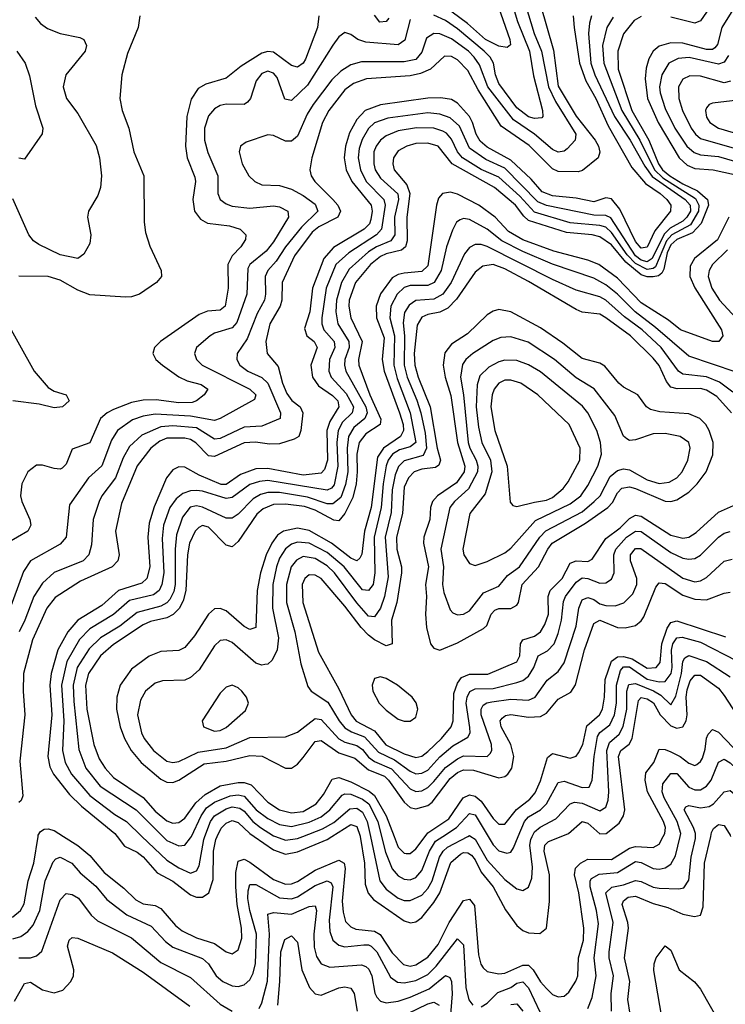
# Model space of a CAD drawing. Header units: inches. Extents: x 884549 to 1028252, y 526810 to 653624.
# Tile 548 of 656: x 960713 to 963093, y 619433 to 622757. Entities that reach past the tile are written whole.
import ezdxf

# ---------------------------------------------------------------- set-up
doc = ezdxf.new("R2010")
doc.units = ezdxf.units.IN
doc.header["$MEASUREMENT"] = 0
doc.layers.add('A9661', color=7, linetype='Continuous')
doc.layers.add('A9662', color=7, linetype='Continuous')

msp = doc.modelspace()

# ---------------------------------------------------------------- linework, layer by layer
at = {"layer": 'A9661', "color": 5}
for points, elevation in [([(960431.1, 620000), (960441.5, 619950), (960485.8, 619825.8), (960505.3, 619785.3), (960530.5, 619750.5), (960567.8, 619727.8), (960610, 619717.6), (960650, 619716.8), (960690, 619728.9), (960716.1, 619750), (960728.1, 619771.9), (960741.5, 619850), (960761.5, 619910), (960775.3, 620000)], 2280), ([(960861.7, 620000), (960910, 619969.4), (960950, 619935.1), (960997.9, 619877.9), (961064.8, 619824.8), (961105.4, 619785.4), (961130, 619772.6), (961170, 619766.3), (961190, 619757.1), (961238.8, 619698.8), (961261, 619681), (961310, 619657.8), (961370, 619639), (961410, 619610.7), (961430, 619603.7), (961450, 619616.8), (961463, 619657), (961461.8, 619690), (961446.4, 619770), (961442.3, 619830), (961442.2, 619877.8), (961450, 619916.6), (961470, 619923.3), (961490, 619913.3), (961570, 619854.1), (961610, 619839.1), (961630, 619839.9), (961650, 619847.5), (961710, 619885.8), (961790, 619919.8), (961807.7, 619910), (961811.6, 619891.6), (961801.5, 619781.5), (961803.9, 619743.9), (961812.5, 619712.5), (961830, 619694.4), (961846.9, 619686.9), (961910, 619680.5), (961929.4, 619669.4), (961970, 619606.9), (962007.7, 619567.7), (962030, 619562.4), (962050, 619566.6), (962090, 619591.9), (962125.2, 619634.8), (962162.5, 619710), (962210, 619783.4), (962230, 619788.7), (962247.1, 619767.1), (962260.4, 619600.4), (962268.4, 619568.4), (962276.3, 619556.3), (962290, 619544.3), (962330, 619536.1), (962350, 619538.5), (962410, 619565.7), (962430, 619565.1), (962445.8, 619550), (962470, 619509.7), (962490, 619487.1), (962510, 619467), (962530, 619458.3), (962550, 619461.2), (962566, 619474), (962588.7, 619511.3), (962595.6, 619530), (962598.5, 619590), (962615, 619650), (962616.5, 619690), (962599, 619810), (962584.6, 619870), (962587.6, 619892.4), (962604.9, 619910), (962630, 619923.2), (962710, 619922.6), (962770, 619960.4), (962790, 619965.6), (962850, 619962.2), (962870, 619973.9), (962884.1, 620000)], 2280), ([(961042, 620000), (961066.6, 619966.6), (961110, 619946.6), (961130, 619930.8), (961177, 619877), (961230, 619849), (961290, 619802.9), (961310, 619795), (961330, 619794.9), (961351.5, 619810), (961365.9, 619854.1), (961366.8, 619950), (961374.7, 619990), (961379.4, 620000)], 2320), ([(961125.8, 620000), (961210, 619919.9), (961250, 619894), (961290, 619876.5), (961310, 619883.3), (961319, 619901), (961334.7, 619990), (961338.4, 620000)], 2340), ([(961196.3, 620000), (961210, 619986.3), (961250, 619967.7), (961270, 619971), (961290, 619994.7), (961292.5, 620000)], 2360), ([(961503.8, 620000), (961570, 619954.2), (961610, 619939.7), (961650, 619947.9), (961750, 619990), (961766, 620000)], 2320), ([(961576.4, 620000), (961610, 619987.2), (961650, 619992.9), (961668.7, 620000)], 2340), ([(961861.5, 620000), (961876.9, 619910), (961878.5, 619838.5), (961888.4, 619808.4), (961906.8, 619786.8), (962010, 619715.5), (962032, 619708), (962050, 619711.3), (962070, 619726.2), (962110, 619776.5), (962130.3, 619809.7), (962167.7, 619912.3), (962199.9, 619940.1), (962210, 619945.9), (962224.6, 619944.6), (962237.2, 619937.2), (962250, 619921.2), (962270, 619879.1), (962310.8, 619830), (962352.1, 619752.1), (962390, 619698.9), (962410, 619682.6), (962430, 619674.7), (962468.1, 619671.9), (962490.4, 619690), (962500.2, 619779.8), (962500.1, 619870), (962482.7, 619950), (962484.4, 619970), (962497.1, 619982.9), (962539.3, 620000)], 2320), ([(961896.6, 620000), (961928.6, 619850), (961950, 619821.9), (961990, 619791.8), (962010, 619784), (962030, 619783.3), (962070, 619802), (962090, 619823.7), (962104.1, 619850), (962129.3, 619930), (962141.6, 619950), (962156.7, 619963.3), (962225.1, 620000)], 2340), ([(961933.6, 620000), (961946.7, 619946.7), (961970, 619890.1), (961990, 619866.4), (962010, 619855.4), (962030, 619853.1), (962050, 619860.9), (962070, 619884.7), (962095.5, 619950), (962116.2, 619983.8), (962140.9, 620000)], 2360), ([(961976.2, 620000), (961990, 619963.8), (962010, 619943.4), (962017.2, 619942.8), (962030, 619941.8), (962050, 619958.5), (962080.7, 620000)], 2380), ([(962234.6, 620000), (962250, 619991.2), (962290, 619920.2), (962350, 619854.7), (962390, 619823.4), (962410, 619817.3), (962430, 619829.2), (962440.4, 619859.6), (962443.4, 619896.6), (962433.5, 619970), (962437.2, 619990), (962442.3, 620000)], 2340), ([(962293, 620000), (962310, 619971.4), (962330, 619951.5), (962356.9, 619943.1), (962370, 619946.7), (962378.6, 619961.4), (962394.8, 620000)], 2360), ([(962630, 619419.4), (962643.7, 619456.3), (962657.6, 619530), (962650.7, 619590), (962665.2, 619705.2), (962659.3, 619750), (962638, 619830), (962637.5, 619850), (962642, 619858), (962667.8, 619872.2), (962730, 619878.7), (962790, 619915.3), (962810, 619912.5), (962850, 619891.7), (962870, 619889.4), (962890, 619893.8), (962910, 619906.5), (962925.3, 619934.7), (962941, 620000)], 2260), ([(962709.5, 619410), (962708.2, 619470), (962716.4, 619530), (962701.1, 619590), (962701.5, 619610), (962715.3, 619710), (962690, 619810.1), (962711.1, 619828.9), (962750, 619836.9), (962790, 619851.7), (962810, 619847.6), (962850, 619828.3), (962870, 619824.8), (962936.9, 619823.1), (962953.4, 619826.6), (962970, 619851.8), (962978.2, 619930), (962993, 619993), (962992.9, 620000)], 2240), ([(962780.5, 619350), (962764, 619450), (962770.9, 619510), (962752.8, 619590), (962767, 619690), (962765.1, 619710), (962745.7, 619770), (962750, 619783), (962765.5, 619794.5), (962790, 619798.1), (962850, 619774), (962899.8, 619759.8), (962950, 619737.2), (962989.9, 619730.1), (963010, 619734.3), (963018.2, 619761.8), (963023, 619910), (963044, 620000)], 2220), ([(960690, 619654.2), (960717.3, 619662.7), (960741.1, 619678.9), (960759.2, 619700.8), (960781.7, 619750), (960799.2, 619850), (960826, 619913.9), (960835.6, 619924.4), (960850, 619930.1), (960889.5, 619910), (960917.4, 619877.4), (960970, 619832.6), (961007.3, 619787.3), (961075.3, 619735.3), (961156.9, 619696.9), (961205.4, 619645.4), (961230, 619626.4), (961330, 619587.5), (961350, 619570.1), (961376.4, 619530), (961398.3, 619510), (961430, 619495.9), (961450, 619493.8), (961470, 619498.8), (961490, 619515.9), (961501.3, 619538.7), (961509.2, 619570.8), (961511.9, 619670), (961489.4, 619750), (961482.8, 619790), (961483.5, 619816.5), (961490, 619837.5), (961510, 619838), (961590, 619793.2), (961630, 619789.3), (961650, 619795.9), (961710, 619834.5), (961750.6, 619850.6), (961763.8, 619843.8), (961769.8, 619829.8), (961757.2, 619717.2), (961759.2, 619679.2), (961770.1, 619650.1), (961790, 619633.3), (961810, 619627.3), (961874.3, 619634.3), (961890, 619634.6), (961898.8, 619630), (961917.8, 619610), (961964.4, 619524.4), (961988.2, 619508.2), (962010, 619505.5), (962050, 619513.5), (962090, 619533.7), (962118.4, 619561.6), (962190, 619654.8), (962210, 619634), (962218.3, 619490), (962228.1, 619448.1), (962241.6, 619430)], 2260), ([(960710, 619590.1), (960750.3, 619589.7), (960770, 619596.8), (960787.7, 619612.3), (960850, 619786), (960870, 619807.3), (960890, 619804.4), (960911.2, 619791.2), (960954.1, 619734.1), (960975.3, 619715.3), (961090, 619657.3), (961190, 619574.8), (961290, 619523.6), (961390, 619434), (961430, 619410.5)], 2240), ([(961521, 619419), (961530, 619438), (961549.1, 619510.9), (961555.5, 619670), (961550, 619737.3), (961570, 619743.7), (961630, 619737.6), (961690, 619763.1), (961710, 619765.2), (961714.6, 619750), (961705.3, 619670), (961706.4, 619626.4), (961714.2, 619594.2), (961730.1, 619570.1), (961759.1, 619559.1), (961866.2, 619566.2), (961880.4, 619560.4), (961891.5, 619551.5), (961901, 619530), (961911.5, 619471.4), (961918, 619458), (961930, 619444.1), (961950, 619438.2), (961990, 619443.6), (962030, 619457.4), (962094.8, 619485.2), (962150, 619530.5), (962163.7, 619523.7), (962170, 619510), (962171.8, 619468.2), (962162.3, 619342.3)], 2240), ([(960696.4, 619443.6), (960730, 619503.4), (960750, 619508.2), (960790, 619482.5), (960830, 619471.8), (960858.5, 619481.5), (960886.4, 619510), (960895.2, 619530), (960896.2, 619550), (960874.7, 619630), (960880.3, 619650), (960890, 619659), (960910, 619657), (961026.6, 619606.6), (961130, 619541.4), (961287.1, 619427.1)], 2220), ([(961583.6, 619430), (961591.3, 619510), (961594, 619610), (961607.3, 619652.6), (961630, 619664.1), (961650, 619642.6), (961664.6, 619550), (961690.5, 619490), (961710, 619468.3), (961730, 619464), (961790, 619489.2), (961810, 619492.5), (961830, 619488), (961841.5, 619470), (961851.2, 619410)], 2220), ([(962879.1, 619390), (962852.5, 619547.5), (962853.3, 619570), (962859.9, 619590), (962890, 619630.9), (962910, 619615.9), (962937.3, 619550), (962989.2, 619509.2), (963010, 619483.9), (963075.4, 619370)], 2180), ([(962270, 619424.6), (962290, 619437.1), (962326.4, 619473.6), (962370, 619490.6), (962390, 619504.8), (962410, 619509.7), (962430, 619489.1), (962467.5, 619407.5)], 2260), ([(961990, 619386.2), (962090, 619434.8), (962110, 619440.9), (962127.9, 619430)], 2220), ([(962370, 619433), (962390, 619434.4), (962410, 619410.2)], 2240)]:
    msp.add_lwpolyline(points, dxfattribs=dict(at, elevation=elevation))
at = {"layer": 'A9662', "color": 5}
for points, elevation in [([(962297, 622890), (962366.8, 622690), (962368.8, 622671.2), (962357.2, 622662.8), (962330, 622667.3), (962284.3, 622690), (962223.7, 622743.7), (962120.1, 622820.1)], 2220), ([(962468.7, 622810), (962514, 622654), (962530, 622532.1), (962590, 622431.2), (962654.7, 622350), (962665.9, 622330), (962670.6, 622309.4), (962664.2, 622290), (962612.2, 622247.8), (962597.1, 622242.9), (962530, 622244.1), (962510, 622253.7), (962431.7, 622331.7), (962337.6, 622397.6), (962259.8, 622519.8), (962224.8, 622584.8), (962190, 622621), (962170, 622632.4), (962146.7, 622633.3), (962098.9, 622590), (962064.9, 622575.1), (962030, 622567.5), (961883.5, 622556.6), (961839.2, 622540.8), (961810, 622519.7), (961756.6, 622450), (961734.4, 622410), (961699, 622290), (961692, 622250), (961696.2, 622230), (961708.8, 622210), (961770, 622149.7), (961786.8, 622130), (961795.2, 622110), (961786.9, 622090), (961722.8, 622057.2), (961700.2, 622039.8), (961640.6, 621959.4), (961598.8, 621870), (961598, 621810), (961591.5, 621790), (961557.4, 621730), (961543.4, 621670), (961548.1, 621630), (961585.6, 621585.6), (961599.9, 621530), (961614.7, 621494.7), (961631.8, 621471.8), (961659.5, 621450), (961668.5, 621430), (961661.9, 621370), (961654.4, 621350), (961639.5, 621340.5), (961590, 621324.5), (961555.9, 621324.1), (961509.1, 621330.9), (961470, 621327.9), (961370, 621282.1), (961350, 621284.9), (961307.9, 621327.9), (961290, 621339.3), (961270, 621344), (961210, 621343.9), (961186.4, 621333.6), (961155.5, 621310), (961109.8, 621250.2), (961056.5, 621123.5), (961036.9, 621030), (961048.7, 620950), (961044.4, 620930), (961024.9, 620910), (960918.1, 620861.9), (960833.2, 620806.8), (960804.6, 620770), (960756.3, 620663.7), (960726.2, 620550), (960724.6, 620490), (960730.8, 620410), (960714.4, 620254.4), (960723.5, 620136.5), (960718.7, 620121.3), (960710, 620114.2)], 2280), ([(962417.9, 622810), (962449, 622710), (962472.9, 622650), (962496.8, 622530), (962520.5, 622480.5), (962589.4, 622370), (962586.9, 622350), (962559.7, 622320.3), (962550, 622312.6), (962530.1, 622309.9), (962510, 622318), (962450.3, 622370.3), (962378.9, 622418.9), (962292.6, 622530), (962263.9, 622603.9), (962246.7, 622630), (962227.2, 622650), (962170, 622692.4), (962130, 622708.7), (962110.4, 622709.6), (962085.7, 622694.3), (962070, 622646.9), (962050, 622622.3), (962010, 622614.4), (961865.9, 622614.1), (961830, 622604.7), (961796.8, 622583.2), (961766.7, 622553.3), (961702.7, 622470), (961682.7, 622437.3), (961650, 622363.9), (961630, 622346.5), (961610, 622346), (961570, 622365.8), (961550, 622368.1), (961477, 622343), (961458, 622330), (961453.2, 622310), (961463.5, 622270), (961485.9, 622230), (961506.4, 622210), (961530, 622199.3), (961590, 622196.8), (961630, 622185), (961670, 622163.4), (961710, 622133.9), (961718.6, 622110), (961663.5, 622056.5), (961610.3, 621990), (961578.8, 621941.2), (961550.3, 621909.7), (961541.1, 621890), (961542.4, 621830), (961538.6, 621810), (961514.7, 621765.3), (961480.1, 621679.9), (961446.5, 621630), (961445.5, 621610), (961456.2, 621590), (961482.6, 621570), (961530, 621548.4), (961550, 621530.1), (961593.6, 621430), (961592, 621410), (961530, 621384.8), (961470, 621381.5), (961390, 621342.8), (961370, 621340.4), (961310, 621378.7), (961230, 621385.4), (961190, 621382.6), (961125.6, 621354.4), (961083.9, 621316.1), (961062, 621278), (961036, 621210), (960990.8, 621150), (960981.4, 621130), (960961.3, 621070), (960955.5, 620984.5), (960946.7, 620950), (960927.6, 620930), (960829.3, 620890.7), (960790, 620855.2), (960760.6, 620810), (960731, 620730), (960711.2, 620690)], 2260), ([(962373.9, 622810), (962392.1, 622750), (962432.7, 622650), (962446.6, 622566.6), (962477.2, 622450), (962478.2, 622430), (962474.3, 622425.7), (962450, 622423.2), (962430, 622428.5), (962390, 622459.6), (962330, 622541.1), (962318.6, 622570), (962311.3, 622610), (962300.1, 622630), (962279.5, 622650), (962190, 622725.8), (962150, 622753.7), (962110, 622771.4)], 2240), ([(963062.7, 622830), (963010, 622753.1), (962990, 622744.4), (962910, 622765)], 2380), ([(961722.8, 622770), (961717.3, 622730), (961677, 622623), (961670, 622609.4), (961650, 622596.3), (961630, 622602.3), (961570, 622646.5), (961550, 622649.6), (961530, 622643.2), (961460, 622600), (961410, 622559.1), (961341.2, 622538.8), (961315.3, 622524.7), (961291.7, 622488.3), (961277.2, 622430), (961272.5, 622330), (961278.4, 622290), (961304.6, 622224.6), (961306.6, 622210), (961296.9, 622150), (961303.4, 622110), (961323, 622083), (961346.9, 622070), (961420.7, 622060.7), (961456.5, 622050), (961476.5, 622030), (961475.1, 622015.1), (961458.9, 621990), (961430, 621959.6), (961415.1, 621930), (961416.9, 621850), (961406.4, 621790), (961390, 621776.5), (961346.8, 621773.2), (961318.5, 621761.5), (961187.8, 621670), (961168.4, 621650), (961162.2, 621630), (961172.5, 621610), (961194.6, 621590), (961250, 621551.4), (961278, 621538), (961325.8, 621525.8), (961348.3, 621510), (961335.8, 621490), (961310.3, 621469.7), (961295.2, 621464.8), (961250, 621463.1), (961173.9, 621473.9), (961130, 621472.8), (961090, 621464.1), (961030, 621440.4), (961008.6, 621430), (960986.2, 621410), (960950, 621328.7), (960890, 621307), (960870, 621256), (960856.9, 621243.1), (960850, 621239.6), (960830, 621241.4), (960790, 621253.1), (960770, 621252.6), (960740.6, 621230), (960720.1, 621190), (960716.6, 621150), (960720.6, 621130), (960748.1, 621070), (960751.1, 621050), (960740.4, 621030), (960671, 620990)], 2220), ([(961118.4, 622770), (961112.9, 622730), (961077.1, 622642.9), (961057.7, 622570), (961051, 622490), (961059.3, 622450), (961081.7, 622390), (961098.8, 622310), (961132, 622230), (961133.3, 622073.4), (961138, 622038), (961152, 621992), (961190.3, 621910), (961191.8, 621890), (961174.4, 621870), (961117.4, 621830), (961090, 621821.1), (961070, 621820.5), (960950, 621828.1), (960910, 621843.2), (960850, 621877.8), (960810, 621889.9), (960710.6, 621890.6)], 2180), ([(962580.2, 622770), (962583.9, 622730), (962601.8, 622610), (962623.3, 622550), (962657.1, 622490), (962698.6, 622398.6), (962777.7, 622257.7), (962823.7, 622203.7), (962873.8, 622170), (962896.1, 622150), (962910.1, 622130), (962908.8, 622110), (962855.8, 622044.2), (962830, 621989.2), (962810, 621984.9), (962790, 622008), (962737.4, 622117.4), (962710, 622152.4), (962690, 622155.7), (962650, 622141.8), (962590, 622154.6), (962510, 622161.5), (962475.1, 622175.1), (962438.6, 622218.6), (962370, 622282.3), (962290, 622326.2), (962266.1, 622346.1), (962252.5, 622370), (962240.9, 622410), (962230.2, 622430), (962190, 622474.3), (962170, 622486.7), (962133.3, 622493.3), (962090, 622491.4), (961930, 622469.7), (961878.4, 622450), (961850, 622419.7), (961825.5, 622374.5), (961812.6, 622330), (961808.3, 622290), (961814.6, 622250), (961833.3, 622210), (961898.9, 622130), (961902.2, 622110), (961897.9, 622082.1), (961892.7, 622067.3), (961875.5, 622050), (961772.1, 621987.9), (961738.7, 621950), (961700.9, 621850), (961692.2, 621770), (961674, 621714), (961682.3, 621690), (961706.8, 621670), (961716.5, 621650), (961695.9, 621590), (961701.3, 621550), (961720.9, 621520.9), (961768.2, 621488.2), (961786.3, 621470), (961790.3, 621450), (961759.6, 621400.4), (961748.9, 621370), (961751.3, 621270), (961741.3, 621238.7), (961730, 621226.5), (961670, 621219.2), (961550, 621241.2), (961510, 621240.6), (961458.1, 621221.9), (961410, 621188.2), (961392.7, 621187.3), (961319.1, 621219.1), (961270, 621246.5), (961250, 621247.3), (961230, 621236.7), (961208.7, 621210), (961167.4, 621112.6), (961150, 621057.8), (961145.2, 621010), (961152.9, 620910), (961142.1, 620870), (961125, 620855), (961046.3, 620830), (960990, 620779), (960910, 620730.3), (960875.8, 620690), (960842.1, 620630), (960819.4, 620550), (960814.6, 620510), (960821.4, 620410), (960808.8, 620270), (960815.2, 620235.2), (960827, 620210), (960881.3, 620141.3), (960922.1, 620102.1), (961034.6, 620010), (961042, 620000)], 2320), ([(962641.8, 622770), (962634.7, 622745.3), (962632, 622710), (962639.9, 622610), (962653.6, 622570), (962719.9, 622430), (962772.2, 622350), (962821.7, 622261.7), (962846.9, 622226.9), (962957.5, 622150), (962974.8, 622130), (962975.9, 622110), (962963.5, 622090), (962950, 622077), (962907.4, 622052.6), (962887, 622033), (962846.6, 621950), (962830, 621939.4), (962810, 621945.4), (962790, 621959.9), (962707.3, 622087.3), (962690, 622095.3), (962650, 622097.2), (962490, 622129.6), (962461.5, 622141.5), (962350, 622254.9), (962285.1, 622285.1), (962230, 622323.3), (962197.1, 622397.1), (962165.5, 622425.5), (962130, 622438.2), (962090, 622442.5), (961955.3, 622424.7), (961910, 622408.4), (961890, 622389), (961868.2, 622351.8), (961858.7, 622321.3), (961855.4, 622290), (961862.6, 622250), (961882.5, 622210), (961941.5, 622150), (961945.7, 622130), (961933.8, 622050), (961916.6, 622030), (961823.5, 621970), (961780.1, 621930), (961747.1, 621850), (961732.9, 621750), (961732.3, 621730), (961739.7, 621710), (961774.5, 621670), (961776.8, 621650), (961758.4, 621610), (961755.7, 621570), (961764.2, 621550), (961815, 621495), (961839.2, 621450), (961835, 621430), (961802.3, 621397.7), (961787.1, 621370), (961782.8, 621330), (961786.6, 621250), (961773.7, 621186.3), (961764.6, 621175.4), (961750, 621168.2), (961550, 621201.2), (961522, 621198), (961490, 621187.6), (961430, 621143.4), (961410, 621140.6), (961330, 621165.2), (961310, 621167.2), (961290, 621166.1), (961263.1, 621156.9), (961240.9, 621139.1), (961220.2, 621110), (961198.7, 621050), (961194.5, 621005.5), (961199.3, 620890), (961193, 620850), (961183.3, 620830), (961164.3, 620815.7), (961084.3, 620795.7), (961030, 620748.6), (960950, 620701.1), (960915, 620665), (960872.6, 620590), (960854.7, 620510), (960862.5, 620390), (960858.1, 620290), (960866.6, 620250), (960887.7, 620210), (960950, 620138.5), (961034, 620074), (961073.3, 620050), (961125.8, 620000)], 2340), ([(961958.3, 622761.7), (961950, 622750.6), (961928.6, 622748.6), (961910, 622771.5)], 2220), ([(963118.9, 622790), (963081.1, 622730), (963067, 622673), (963058.4, 622661.6), (963050, 622655.6), (963030, 622655.8), (962950, 622676.8), (962910, 622679), (962870, 622666.8), (962849.7, 622650), (962835.6, 622624.4), (962826.8, 622593.2), (962823.2, 622556.8), (962831.1, 622490), (962866.8, 622410), (962937.8, 622290), (962965.1, 622265.1), (962990, 622254.3), (963051.8, 622250), (963170, 622224.4)], 2420), ([(962030, 622757.4), (962012.4, 622687.6), (961990, 622671.2), (961881, 622681), (961853.8, 622690), (961830, 622706.3), (961810, 622713.3), (961790, 622698.7), (961770, 622670.8), (961684.5, 622535.5), (961630, 622483.6), (961607.9, 622487.9), (961581.8, 622561.8), (961570, 622576.2), (961550, 622582.5), (961530, 622574.5), (961510.7, 622550), (961491.7, 622490), (961481.6, 622478.4), (961470, 622469.9), (961410, 622471.7), (961390, 622466.9), (961370, 622455.3), (961350, 622432), (961336.4, 622390), (961336.4, 622350), (961348.1, 622308.1), (961381.6, 622230), (961381.5, 622170), (961389.5, 622150), (961410, 622135.1), (961430, 622127.6), (961490, 622120.2), (961570, 622127.9), (961590, 622124.8), (961617.7, 622110), (961619.8, 622090), (961570, 622007.1), (961544.7, 621975.3), (961489.8, 621930.2), (961483.1, 621916.9), (961479.9, 621830), (961445.7, 621734.3), (961430, 621716.6), (961370, 621698.8), (961356, 621690), (961310.2, 621650), (961302.7, 621630), (961309.4, 621610), (961328.8, 621590), (961489.5, 621510), (961510.1, 621490), (961505.5, 621474.5), (961390, 621410.4), (961370, 621404.2), (961290, 621418.2), (961170, 621425.1), (961130, 621418.5), (961094.1, 621405.9), (961042.8, 621370), (961023.1, 621336.9), (960990, 621251.2), (960945.1, 621210), (960881.4, 621118.6), (960870, 621009.7), (960850, 620986.1), (960750.4, 620929.6), (960725.7, 620894.3), (960658.3, 620710)], 2240), ([(960765.4, 622765.4), (960783.3, 622743.3), (960806.7, 622726.7), (960850, 622709.5), (960916.1, 622696.1), (960929.3, 622689.3), (960939.2, 622670), (960933.7, 622650), (960868.8, 622570), (960859.5, 622530), (960871.8, 622490), (960910, 622439.7), (960971.4, 622331.4), (960982.3, 622290), (960989.3, 622230), (960986.2, 622190), (960977, 622163), (960945.6, 622110), (960941.6, 622090), (960953.8, 622030), (960950, 622001.2), (960930, 621965.1), (960909, 621951), (960850, 621963), (960778.1, 621998.1), (960760.3, 622010), (960744.3, 622030), (960690, 622152.2)], 2160), ([(962714.8, 622765.2), (962693.8, 622730), (962679.1, 622670), (962683.2, 622610), (962744.8, 622450), (962804.8, 622350), (962854.3, 622250), (962883.1, 622223.1), (962993, 622153), (963003.5, 622130), (963002.8, 622110), (962976, 622064), (962913.1, 622030), (962894.9, 622010), (962857.4, 621922.6), (962850, 621916.8), (962830, 621913.1), (962790, 621934.2), (962762.7, 621962.7), (962710, 622038.8), (962690, 622056.1), (962670, 622062.3), (962570, 622070.6), (962450, 622107.3), (962400.6, 622160.6), (962330, 622225.1), (962270, 622251.2), (962207, 622290), (962189.5, 622310), (962170, 622353.7), (962153, 622373), (962140.3, 622380.3), (962110, 622390.2), (962052, 622392), (961990, 622381), (961950, 622365.1), (961929.8, 622350.2), (961915.5, 622330), (961908.1, 622310), (961907.4, 622270), (961912.7, 622250), (961930, 622221.7), (961988.7, 622168.7), (961991, 622150), (961977.9, 622090), (961978.5, 622030), (961965.1, 622010), (961917.3, 621990), (961890, 621973), (961825.2, 621914.8), (961799.1, 621870), (961782.2, 621810), (961779.9, 621770), (961786.6, 621730), (961823.6, 621670), (961824.6, 621650), (961810.5, 621610), (961809, 621590), (961813.6, 621570), (961880.6, 621450), (961885.2, 621430), (961877.9, 621410), (961840.1, 621379.9), (961822.7, 621350), (961817.8, 621310), (961820.4, 621230), (961812.6, 621187.4), (961796.5, 621143.5), (961770, 621122.1), (961750, 621122.8), (961684.6, 621144.6), (961590, 621161.1), (961550, 621161.1), (961526, 621154), (961500.4, 621139.6), (961450, 621087.9), (961430, 621074.6), (961410, 621074), (961330, 621111.1), (961310, 621115.3), (961288.5, 621111.5), (961262.7, 621077.3), (961242.6, 621017.4), (961237.6, 620970), (961237.4, 620850), (961233.1, 620826.9), (961219.9, 620800.1), (961210, 620788.3), (961190, 620776.7), (961110, 620755.4), (961051.2, 620710), (960986.2, 620670), (960947.2, 620632.8), (960907.3, 620570), (960893.3, 620510), (960895.6, 620455.6), (960912.9, 620292.9), (960936.1, 620230), (960985.1, 620170), (961106.4, 620090), (961196.3, 620000)], 2360), ([(962810, 622767.2), (962786.2, 622753.8), (962750, 622709.2), (962730.3, 622650), (962731.8, 622590), (962778.5, 622450), (962835, 622350), (962868.1, 622270), (962881.5, 622250), (962906.7, 622230), (962950, 622202.6), (962999.1, 622179.1), (963033.8, 622150), (963036.2, 622130), (963011.6, 622068.4), (962983.2, 622036.8), (962930, 622015.1), (962910, 621996.8), (962897.7, 621970), (962885.7, 621914.3), (962878.8, 621901.2), (962867.5, 621892.5), (962850, 621889), (962830, 621888.7), (962810, 621895.5), (962758.1, 621938.1), (962710, 621997), (962670, 622023.4), (962644, 622030), (962557.9, 622037.9), (962430, 622078.9), (962413.4, 622093.4), (962385.9, 622130), (962314.6, 622190), (962171.8, 622270), (962124.7, 622330), (962090, 622340.2), (962050, 622338.6), (962018.9, 622330), (961990, 622313.4), (961974.2, 622290), (961971.9, 622270), (961976.6, 622250), (962019.6, 622199.6), (962029.3, 622170), (962019.7, 622090), (962020.7, 622010), (962015.2, 621990), (962001.5, 621978.5), (961950, 621966.3), (961930, 621957), (961896.6, 621930), (961846.1, 621870), (961825.2, 621810), (961823.7, 621790), (961830, 621750), (961868.7, 621670), (961855.9, 621610), (961857.2, 621590), (961894.9, 621490), (961931.8, 621408.2), (961929.7, 621390), (961880.8, 621359.2), (961858.2, 621330), (961850.7, 621290), (961852.1, 621230), (961847.9, 621190), (961836.6, 621143.4), (961810, 621089.9), (961790, 621064.8), (961773.1, 621066.9), (961710, 621100.6), (961673.5, 621113.5), (961610, 621121.1), (961570, 621120.4), (961534.6, 621105.4), (961512.8, 621087.2), (961450, 620995), (961430, 620977.6), (961410, 620982.5), (961350, 621043.7), (961330, 621048.9), (961317.7, 621042.3), (961305, 621030), (961286.1, 620990), (961279.6, 620950), (961274.3, 620830), (961264.7, 620795.3), (961251.1, 620768.9), (961230.8, 620749.2), (961210, 620738.3), (961154.8, 620725.2), (961130, 620714.2), (961030, 620648), (960985.4, 620610), (960945.9, 620550), (960935.4, 620510), (960939.7, 620430), (960963.2, 620310), (960981.8, 620261.8), (961001.3, 620230), (961030, 620198.3), (961130, 620130.9), (961170, 620084.8), (961210, 620052.9), (961230, 620045), (961250, 620046.5), (961270, 620061.8), (961307.2, 620112.8), (961338.7, 620141.3), (961389.5, 620170.5), (961450, 620181.5), (961470, 620182), (961494.6, 620174.6), (961550, 620115.2), (961590, 620089.8), (961630, 620079.3), (961670, 620084.6), (961713.1, 620110), (961738.1, 620141.9), (961767.3, 620192.7), (961790, 620199.1), (961830, 620184.6), (961892.3, 620152.3), (961910, 620138.4), (961949.7, 620070), (961976.2, 620000)], 2380), ([(960704.2, 622650), (960732.3, 622610), (960746.5, 622566.5), (960766.3, 622466.3), (960791.2, 622390), (960788.9, 622371.1), (960730, 622286), (960710, 622288.7)], 2140), ([(963103.9, 622636.1), (963090, 622613.1), (963070, 622606.1), (962971.6, 622628.4), (962933.9, 622626.1), (962902.4, 622610), (962879.2, 622570), (962871.8, 622530), (962873.4, 622510), (962890, 622457.3), (962923, 622390), (962963, 622330), (962988.1, 622308.1), (963010, 622300.3), (963070, 622294.7), (963170, 622265.3)], 2440), ([(963111.2, 622548.8), (963090, 622543.8), (963010, 622565.4), (962973.2, 622566.8), (962950, 622556.1), (962935.8, 622530), (962937, 622490), (962948.8, 622450), (962978.2, 622390), (962992.4, 622370), (963010, 622355.5), (963170, 622308.9)], 2460), ([(963135, 622485), (963050, 622474.8), (963039, 622470), (963030, 622458.9), (963026.9, 622450), (963030, 622427.5), (963040.7, 622410), (963070.2, 622390), (963150, 622366.3)], 2480), ([(963105, 622090), (963066.5, 622013.5), (962989.6, 621950.3), (962975.2, 621924.8), (962974.2, 621890), (962990, 621851.5), (963081, 621710), (963084.6, 621690), (963071.7, 621670), (963050, 621669.9), (962942.2, 621710), (962901.9, 621741.9), (962810, 621801.1), (962730, 621884), (962667, 621930), (962630, 621944.8), (962514.8, 621974.8), (962410, 622013.9), (962361.8, 622041.8), (962317.1, 622090), (962262.5, 622130), (962190, 622167.7), (962166.1, 622173.9), (962139.2, 622170), (962125.6, 622154.4), (962119.4, 622130), (962090, 621925.9), (962070, 621906.1), (962010, 621901.3), (961990, 621896.8), (961970, 621885.8), (961930, 621831.8), (961915.2, 621790), (961917.2, 621750), (961942.4, 621682.4), (961936.3, 621610), (961942.3, 621570), (961994.7, 621430), (962006.7, 621390), (962008, 621370), (961998.2, 621350), (961940.1, 621310), (961920.4, 621279.6), (961898.3, 621110), (961875.9, 621030), (961867.3, 620952.7), (961860.5, 620939.5), (961850, 620929.9), (961830, 620939.6), (961765.3, 620990), (961690, 621032.4), (961650, 621040.7), (961602.7, 621030), (961583.5, 621016.5), (961563.5, 620990), (961544.6, 620950), (961525.7, 620890), (961513.9, 620830), (961510, 620705.4), (961490, 620698.5), (961470, 620709), (961410, 620761.5), (961390, 620769.4), (961370, 620768.1), (961350, 620750.5), (961302.8, 620677.2), (961270, 620638), (961250, 620627.7), (961190, 620623.8), (961150, 620608.4), (961090, 620564), (961052.3, 620510), (961040.6, 620470), (961040.4, 620430), (961052.1, 620370), (961066.8, 620330), (961089.9, 620289.9), (961122.9, 620250), (961190, 620193.6), (961210, 620183.4), (961230, 620181.7), (961250, 620189.4), (961335.3, 620244.7), (961410, 620254.4), (961490, 620272.8), (961531, 620271), (961610, 620230.6), (961630, 620230.7), (961650, 620243.9), (961670, 620265.9), (961710, 620320.6), (961730, 620323.6), (961790, 620282.3), (961843.8, 620263.8), (961890, 620225.1), (961943.7, 620203.7), (961957.8, 620190), (962010, 620116.1), (962030, 620097.8), (962050, 620092.6), (962090, 620104.7), (962104.8, 620115.2), (962165, 620195), (962190, 620216.1), (962210, 620225.1), (962244, 620224), (962330, 620197.2), (962350, 620201.7), (962359.9, 620210), (962373.1, 620230), (962379.8, 620270), (962369.4, 620310), (962337, 620370), (962333.5, 620390), (962340.4, 620399.6), (962351.6, 620408.4), (962370, 620411.4), (962430, 620402.1), (962470, 620404.9), (962490, 620416.3), (962530, 620463.1), (962572.8, 620487.2), (962587.9, 620512.1), (962618.2, 620630), (962650, 620718.5), (962670, 620729.4), (962730, 620705.5), (962755.9, 620704.1), (962790, 620712), (962810, 620727.3), (962818.7, 620741.3), (962858.9, 620841.1), (962870, 620856.1), (962890, 620853.2), (962950, 620814.2), (962990, 620800.4), (963030, 620798.8), (963090, 620821.2), (963110, 620823.9)], 2420), ([(963130, 621566.7), (962970, 621621.4), (962858.1, 621718.1), (962789.1, 621770), (962730, 621830.2), (962690, 621861.6), (962650, 621884.1), (962510, 621930.9), (962410, 621974.7), (962339.7, 622010), (962290, 622049.6), (962230, 622082.6), (962210, 622086), (962198.6, 622081.4), (962187.1, 622072.9), (962173.6, 622046.4), (962153.5, 621990), (962134.8, 621910), (962111.4, 621870), (962090, 621859.9), (962030, 621859.2), (962010, 621852.3), (961986.8, 621830), (961965.5, 621790), (961962.2, 621750), (961977, 621690), (961974.9, 621590), (961986, 621546), (962030.4, 621430), (962050, 621330), (962030, 621315.3), (961994.9, 621305.1), (961970.7, 621290), (961955.8, 621270), (961949, 621251), (961938.9, 621190), (961933, 621110), (961909.1, 621010), (961911.2, 620890), (961906.1, 620850), (961890, 620829.9), (961870, 620832.2), (961808.2, 620910), (961750, 620958.7), (961690, 620989.5), (961650, 620993.4), (961630, 620986.9), (961609.5, 620970.5), (961590, 620938.8), (961579.1, 620910), (961566.7, 620850), (961565.6, 620770), (961586.3, 620670), (961581.9, 620630), (961565.5, 620594.5), (961550, 620581.3), (961540.3, 620579.7), (961530, 620578.2), (961510, 620585), (961430, 620654.7), (961410, 620663.2), (961390, 620660.8), (961370, 620642.9), (961318.2, 620561.8), (961290, 620535.8), (961270, 620527.1), (961195.4, 620524.6), (961170, 620516.8), (961137.6, 620490), (961120.5, 620459.5), (961110.9, 620410), (961124.3, 620350), (961133.6, 620330), (961165.1, 620290), (961210, 620254.4), (961230, 620249.7), (961250, 620253.3), (961315.5, 620284.5), (961410, 620299.1), (961490, 620333.5), (961610, 620336.2), (961650, 620351.3), (961710, 620398.3), (961730, 620394.5), (961790, 620329.8), (961810, 620318), (961850, 620306.9), (961870, 620293.3), (961890, 620267.5), (961910, 620252.4), (961967.8, 620227.8), (962030, 620161), (962050, 620151.9), (962070, 620153.3), (962090, 620165.4), (962110, 620185.2), (962150, 620232.6), (962190, 620262), (962210, 620272.3), (962289.9, 620270.1), (962300.5, 620279.5), (962306.2, 620290), (962305, 620310), (962270, 620410), (962269.4, 620430), (962277.1, 620442.9), (962288.7, 620451.3), (962305.8, 620454.2), (962370, 620463.1), (962430, 620459.9), (962451.9, 620470), (962492.9, 620527.1), (962530, 620557.1), (962550, 620585.9), (962590.8, 620710), (962599.4, 620770), (962610, 620798.5), (962630, 620806.9), (962650, 620800.1), (962670, 620785.4), (962690, 620779.3), (962721.5, 620778.5), (962751.1, 620788.9), (962780.9, 620819.1), (962795.3, 620850), (962795.4, 620870), (962774.1, 620930), (962773.9, 620950), (962790, 620971.4), (962808, 620972), (962950, 620871.4), (962990, 620859.4), (963010, 620863), (963030, 620873.4), (963090, 620929.5), (963116, 620936)], 2440), ([(963119.1, 621499.1), (963073.6, 621533.6), (963030, 621551.1), (962950, 621560.4), (962935.3, 621570), (962876.9, 621650), (962812.4, 621710), (962753.3, 621753.3), (962690, 621809.7), (962670, 621821.1), (962590, 621844.2), (962510, 621879.9), (962290, 621991.6), (962270, 621997.7), (962250, 621997.5), (962230, 621988.2), (962213.3, 621966.7), (962168.5, 621870), (962140.1, 621830), (962110, 621813.6), (962050, 621808.8), (962026.5, 621793.5), (962011.5, 621768.5), (962006.9, 621733.1), (962011, 621690), (962009.7, 621590), (962019.9, 621550), (962052.8, 621472.8), (962065.9, 621430), (962080.6, 621360.6), (962085.1, 621310), (962074, 621286), (962010, 621267.6), (961991.1, 621248.9), (961979.8, 621220.2), (961969.5, 621170), (961966.5, 621093.5), (961945.6, 621010), (961955.8, 620875.8), (961944, 620810), (961930, 620770.5), (961910, 620741), (961890, 620743.4), (961850, 620788), (961775.2, 620890), (961750, 620913.8), (961710, 620938.1), (961670, 620944.3), (961647.1, 620932.9), (961629.3, 620910), (961612.8, 620850), (961613.7, 620790), (961641.5, 620690), (961662.2, 620582.2), (961685.5, 620505.5), (961696.9, 620490), (961752.7, 620452.7), (961790.6, 620390), (961810, 620366.4), (961832.6, 620352.6), (961876.2, 620336.2), (961923.8, 620283.8), (961978.1, 620258.2), (962030, 620219.9), (962050, 620211.4), (962070, 620213.1), (962090, 620223.4), (962130, 620268.7), (962174.4, 620305.6), (962225.1, 620334.9), (962232.3, 620350), (962232, 620368), (962219.8, 620450), (962222.1, 620470), (962231.4, 620488.6), (962250, 620498.1), (962310, 620499.5), (962390, 620519), (962410, 620526), (962430, 620540.8), (962447.9, 620570), (962462.1, 620610), (962493.9, 620626.1), (962516, 620650), (962530, 620684.7), (962540.8, 620730), (962547.5, 620792.5), (962554.6, 620810), (962590, 620858.4), (962610, 620873.2), (962630, 620870.3), (962670, 620855.1), (962690, 620856.3), (962710, 620868.8), (962718.5, 620890), (962717.2, 620950), (962724.4, 620970), (962759.5, 621010), (962790, 621029.8), (962810, 621029), (962910, 620957.8), (962950, 620939.2), (962970, 620935.2), (962990, 620937.8), (963010, 620949.6), (963070, 621010.5), (963090, 621023.6), (963110, 621028.8)], 2460), ([(963100.7, 621979.3), (963050.5, 621930), (963038.8, 621910), (963035.3, 621890), (963047.4, 621850), (963073.8, 621810), (963130, 621749.1)], 2440), ([(963114.6, 621430), (963064.3, 621484.3), (963030, 621506.2), (963010, 621511.7), (962930.6, 621510.7), (962910, 621516.8), (962895.4, 621535.4), (962870, 621589), (962850, 621613.7), (962773.5, 621690), (962690, 621750.3), (962670, 621762.2), (962610, 621769.9), (962590, 621778), (962430, 621872.9), (962350, 621915.5), (962310, 621930.2), (962275.9, 621924.1), (962250, 621904.3), (962186.9, 621813.1), (962156.9, 621783.1), (962130, 621769.4), (962090, 621761.4), (962070, 621752.7), (962054.4, 621725.6), (962044.4, 621630), (962046.4, 621590), (962057.6, 621550), (962097.3, 621450), (962121.2, 621310), (962132.8, 621270), (962127.5, 621252.5), (962115.4, 621244.6), (962070, 621239), (962043.6, 621230), (962024.3, 621210), (962010, 621178.5), (962004.6, 621090), (961984.3, 621010), (961985.1, 620970), (962001, 620910), (962001.1, 620890), (961985.9, 620790), (961967.5, 620730), (961970, 620649.8), (961950, 620643.4), (961910, 620663.5), (961890, 620679.3), (961864.7, 620704.7), (961810, 620777.6), (961729.9, 620870), (961710, 620882), (961690, 620882.4), (961675, 620870), (961666.1, 620850), (961667.9, 620790), (961721.7, 620621.7), (961790, 620498.2), (961830.9, 620410), (961848.7, 620388.7), (961910, 620355.9), (961948.8, 620308.8), (962010, 620278.8), (962050, 620266.7), (962070, 620270.7), (962090, 620287), (962136.3, 620330), (962169, 620370), (962175.5, 620390), (962178, 620482), (962190, 620517.1), (962203.3, 620536.7), (962230, 620547.7), (962291.9, 620548.1), (962390, 620589.7), (962399.8, 620610), (962402.4, 620650), (962410, 620663.3), (962450, 620675.5), (962470, 620690.1), (962485, 620715), (962496.5, 620750), (962495.9, 620810), (962503, 620830), (962543.2, 620870), (962570, 620922.7), (962590, 620930.5), (962630, 620927.8), (962644.1, 620935.9), (962690, 621006), (962738.6, 621041.4), (962770, 621073.4), (962790, 621084.6), (962810, 621080.9), (962910, 621016.2), (962950, 621006.3), (962969.9, 621010.1), (962994.7, 621025.3), (963070, 621094.8), (963151, 621130)], 2480), ([(960658, 621758), (960762, 621570), (960810, 621515.5), (960830, 621502.5), (960870.4, 621490), (960880.2, 621470), (960857.4, 621450), (960830, 621446.6), (960778.9, 621458.9), (960690, 621470.7)], 2180), ([(962080.7, 620000), (962090, 620012.5), (962160.5, 620059.5), (962209.5, 620130.5), (962230, 620139.8), (962250, 620135.3), (962270, 620118.8), (962310, 620059.9), (962330, 620041.3), (962350, 620040.8), (962389.3, 620090.7), (962433.8, 620126.2), (962452.4, 620147.6), (962470, 620187.8), (962493.6, 620266.4), (962510, 620280.1), (962570, 620263.6), (962590, 620270.7), (962598.4, 620281.6), (962613.2, 620310), (962626.4, 620373.6), (962668.8, 620410), (962678.9, 620430), (962686, 620470), (962688.4, 620530), (962710, 620591.8), (962730, 620605.7), (962750, 620607.6), (962779.7, 620599.7), (962830, 620568.4), (962860.2, 620570), (962873.5, 620586.5), (962878.7, 620650), (962897.6, 620702.4), (962910, 620721.9), (962930, 620727.5), (963093.5, 620673.5)], 2380), ([(962394.8, 620000), (962415.8, 620050), (962430, 620066.5), (962470, 620090.1), (962490.3, 620109.7), (962530, 620182.2), (962550, 620186.8), (962610, 620165), (962634.2, 620165.8), (962644.4, 620190), (962650.8, 620270), (962662.8, 620337.2), (962669.7, 620350.3), (962703.8, 620376.2), (962719.3, 620410), (962726.3, 620450), (962725.9, 620510), (962740.1, 620559.9), (962750, 620572.3), (962770, 620572.1), (962830, 620530.4), (962870, 620521.3), (962890, 620522.8), (962911.2, 620550), (962914.5, 620570), (962911.5, 620628.5), (962916.1, 620650), (962930, 620669.7), (962947.5, 620672.5), (963010, 620655.8), (963132.4, 620592.4)], 2360), ([(962442.3, 620000), (962450, 620015.1), (962469.2, 620030.8), (962521.2, 620058.8), (962570, 620109.6), (962584.9, 620115.1), (962610, 620111.9), (962670, 620086), (962690, 620099), (962698.1, 620121.9), (962700.7, 620150), (962693.9, 620290), (962702.6, 620317.4), (962735, 620345), (962748.8, 620371.2), (962761.2, 620430), (962761, 620490), (962767.4, 620512.6), (962790, 620516.4), (962851.3, 620491.4), (962876.3, 620476.3), (962910, 620444.6), (962926.7, 620473.3), (962945.7, 620550), (962950, 620590.2), (962957.2, 620602.8), (962970, 620611), (963030, 620590.9), (963110, 620539.1)], 2340), ([(962539.3, 620000), (962564, 620010), (962610, 620050.8), (962630, 620045), (962670, 620008.4), (962691.9, 620010), (962735.4, 620044.6), (962750.3, 620070), (962754.2, 620090), (962732.8, 620270), (962741.2, 620290), (962768.7, 620311.3), (962779.5, 620330), (962800.9, 620459.1), (962810, 620468.7), (962830, 620464.9), (962850.7, 620450.7), (962873.9, 620410), (962910, 620373), (962930, 620365.1), (962950, 620369.7), (962961, 620390), (962964.7, 620410), (962961.7, 620470), (962964.9, 620495.1), (962975.2, 620524.8), (962990, 620544.1), (963010, 620544.6), (963070, 620500.1), (963090, 620476.1), (963157.8, 620370)], 2320), ([(962884.1, 620000), (962889.5, 620010), (962891.4, 620030), (962884.9, 620050), (962830.9, 620150), (962822.8, 620190), (962825.2, 620214.8), (962852.5, 620250), (962870, 620294), (962890, 620293.1), (962910, 620285.8), (962940.6, 620270), (962970, 620247.4), (962990, 620239.6), (962996.8, 620243.2), (963010, 620252.6), (963016, 620264), (963025.5, 620294.5), (963030, 620331.3), (963035.1, 620344.9), (963050, 620361.4), (963070, 620351.5), (963168.2, 620250)], 2280), ([(962941, 620000), (962943.4, 620010), (962931.5, 620050), (962887.3, 620130), (962880.4, 620150), (962882.1, 620177.9), (962910, 620212.2), (962930, 620212.3), (962970, 620166.1), (962990, 620156.7), (963010, 620157.6), (963030, 620169.7), (963045.1, 620190), (963070, 620250.2), (963090, 620260.5), (963110, 620248.6), (963130, 620228.9), (963168.7, 620168.7), (963182, 620110), (963187.7, 620010), (963192.1, 620000)], 2260), ([(961292.5, 620000), (961325.4, 620070), (961343.9, 620096.1), (961370, 620115.1), (961423.3, 620136.7), (961450, 620140.1), (961470, 620136), (961511.5, 620090), (961550, 620060.3), (961590, 620039.9), (961630, 620033), (961690, 620048.3), (961730, 620066.1), (961759.3, 620090), (961800.8, 620139.2), (961810, 620144), (961830, 620142.7), (961870, 620126.2), (961890.7, 620110), (961921.3, 620050), (961933.6, 620000)], 2360), ([(962992.9, 620000), (962992.8, 620010), (962985.6, 620030), (962954.2, 620090), (962960.1, 620099.9), (962970, 620104.1), (963010, 620096.9), (963038.5, 620101.5), (963053.7, 620110), (963090, 620150.6), (963110, 620154.7), (963130, 620137.9), (963141.5, 620110), (963142.7, 620010), (963145.2, 620000)], 2240), ([(961338.4, 620000), (961357.1, 620050), (961370.6, 620070), (961410, 620092.6), (961430, 620099.3), (961455.4, 620095.4), (961470, 620085.7), (961499.4, 620050), (961525.1, 620030), (961570, 620002.4), (961576.4, 620000)], 2340), ([(961668.7, 620000), (961734.9, 620025.1), (961772.6, 620047.4), (961826.5, 620093.5), (961850, 620095.2), (961870, 620081.4), (961885.9, 620050), (961896.6, 620000)], 2340), ([(962140.9, 620000), (962186.8, 620030), (962230, 620077.4), (962250, 620072.5), (962293, 620000)], 2360), ([(961379.4, 620000), (961392.4, 620027.6), (961410, 620044.7), (961430, 620054.2), (961450, 620047.5), (961490, 620009.6), (961503.8, 620000)], 2320), ([(960775.3, 620000), (960775.9, 620004.1), (960783.3, 620016.7), (960795.7, 620024.3), (960810, 620025.7), (960830, 620020.1), (960861.7, 620000)], 2280), ([(961766, 620000), (961830, 620039.7), (961850, 620032.9), (961861.3, 620001.3), (961861.5, 620000)], 2320), ([(963044, 620000), (963047, 620013), (963053, 620027), (963070, 620039.9), (963090, 620036.6), (963110, 620004.1), (963111.1, 620000)], 2220), ([(962225.1, 620000), (962230, 620002.6), (962234.6, 620000)], 2340)]:
    msp.add_lwpolyline(points, dxfattribs=dict(at, elevation=elevation))
for points, elevation in [([(962330, 621778.1), (962310, 621773.3), (962290, 621760.4), (962223.6, 621696.4), (962170, 621661.4), (962147.8, 621632.2), (962141.6, 621590), (962148.4, 621550), (962168, 621488), (962189.6, 621329.6), (962214.5, 621250), (962212.5, 621230), (962187, 621193), (962122.4, 621150), (962105.2, 621130), (962099.3, 621110), (962096.7, 621070), (962076.1, 621010), (962075.3, 620990), (962092.7, 620910), (962081.8, 620850), (962086, 620810), (962082, 620750), (962085.6, 620705.6), (962099.5, 620650), (962110, 620635.2), (962130, 620629), (962190, 620653.3), (962278.1, 620701.9), (962288.5, 620711.5), (962304, 620750), (962316.4, 620763.6), (962330, 620769), (962370, 620769.5), (962390, 620780.9), (962396.3, 620790), (962407.6, 620850), (962463.3, 620910), (962494.5, 620970), (962509.9, 620990), (962622.3, 621057.7), (962696.8, 621110), (962713.3, 621126.7), (962730, 621159.4), (962744.6, 621175.4), (962770, 621180.2), (962790, 621174.4), (962890, 621131.2), (962910, 621130.1), (962930, 621135.6), (962970, 621162.4), (962998.1, 621190), (963028.7, 621230), (963051.6, 621288.4), (963052.4, 621330), (963039.1, 621370), (963027.1, 621390), (963007.5, 621410), (962970, 621426), (962872.7, 621432.7), (962840.7, 621440.7), (962827, 621450), (962798.4, 621490), (962750, 621516.2), (962734.6, 621530), (962687.3, 621587.3), (962670, 621597.2), (962610, 621613.1), (962545.1, 621665.1), (962470, 621716.4), (962370, 621770.8)], 2520), ([(962370, 621686.3), (962335.9, 621684.1), (962310, 621673.5), (962241.3, 621630), (962218.4, 621610), (962207.4, 621592.6), (962199.8, 621550), (962210.3, 621490), (962225.6, 621330), (962231.2, 621310), (962252.6, 621270), (962258.5, 621250), (962257.4, 621230), (962227.1, 621172.9), (962180.3, 621130), (962164.7, 621110), (962133.4, 620970), (962142.8, 620910), (962139, 620850), (962143.4, 620823.4), (962165.3, 620765.3), (962174.4, 620754.4), (962190, 620747.6), (962210, 620750.1), (962230, 620760.9), (962278.3, 620821.7), (962330, 620844.6), (962359.1, 620880.9), (962399.3, 620910), (962467.6, 621010), (962488.5, 621031.5), (962610, 621095.8), (962651.3, 621130), (962671.5, 621150), (962705.3, 621214.7), (962730, 621234.6), (962750, 621241), (962770, 621237.8), (962830, 621203.6), (962870, 621191.5), (962903.9, 621196.1), (962929.9, 621210), (962947.5, 621230), (962967, 621270), (962974.9, 621310), (962969.8, 621330), (962940.5, 621350), (962890, 621360.2), (962850, 621358.7), (962790, 621338.3), (962770, 621336.5), (962761.6, 621341.6), (962750, 621350.9), (962720.3, 621420.3), (962651, 621511), (962590, 621548.3), (962517.3, 621610), (962428.4, 621668.4)], 2540), ([(962350, 621607.5), (962330, 621602.3), (962295.8, 621584.2), (962265.9, 621554.1), (962256.1, 621523.9), (962252.8, 621450), (962261.1, 621381.1), (962272.5, 621330), (962300.9, 621270), (962305.4, 621230), (962283.5, 621156.5), (962231.3, 621090), (962208.5, 620970), (962211.1, 620950), (962230, 620921.5), (962250, 620914.2), (962290, 620928), (962350, 620956.9), (962370, 620972.8), (962453.5, 621066.5), (962570, 621123), (962605.8, 621150), (962630, 621184.4), (962663.8, 621250), (962675.9, 621290), (962671.9, 621330), (962659.6, 621370), (962630, 621429.9), (962611.8, 621451.8), (962470, 621567.7), (962430, 621591.4), (962390, 621606.7)], 2560), ([(962370, 621540.3), (962350, 621539.4), (962329.8, 621530.2), (962313.9, 621510), (962306.8, 621490), (962302.4, 621450), (962315.7, 621370), (962357.9, 621250), (962368.2, 621128.2), (962376.5, 621116.5), (962390, 621113.8), (962450, 621128.5), (962490, 621134.8), (962510, 621143.9), (962546.2, 621173.8), (962563.2, 621196.8), (962602.2, 621270), (962603.4, 621310), (962566.9, 621390), (962461, 621490), (962403.5, 621530)], 2580), ([(961430, 620510.8), (961410, 620504.2), (961390, 620483.5), (961328.5, 620390), (961333.7, 620370), (961370, 620354.8), (961390, 620357.6), (961410, 620367.5), (961475.2, 620424.8), (961485, 620450), (961478.9, 620470), (961463.1, 620490), (961450, 620501.8)], 2460), ([(961930, 620538.1), (961910, 620532.5), (961902.1, 620510), (961904.8, 620490), (961926.4, 620450), (961950, 620425.9), (961990, 620396.2), (962010, 620388.6), (962030, 620388.8), (962050, 620403), (962056.6, 620430), (962050.9, 620450.9), (962037, 620470), (961987.8, 620510), (961950, 620533.2)], 2520)]:
    msp.add_lwpolyline(points, close=True, dxfattribs=dict(at, elevation=elevation))

doc.saveas('drawing.dxf')
